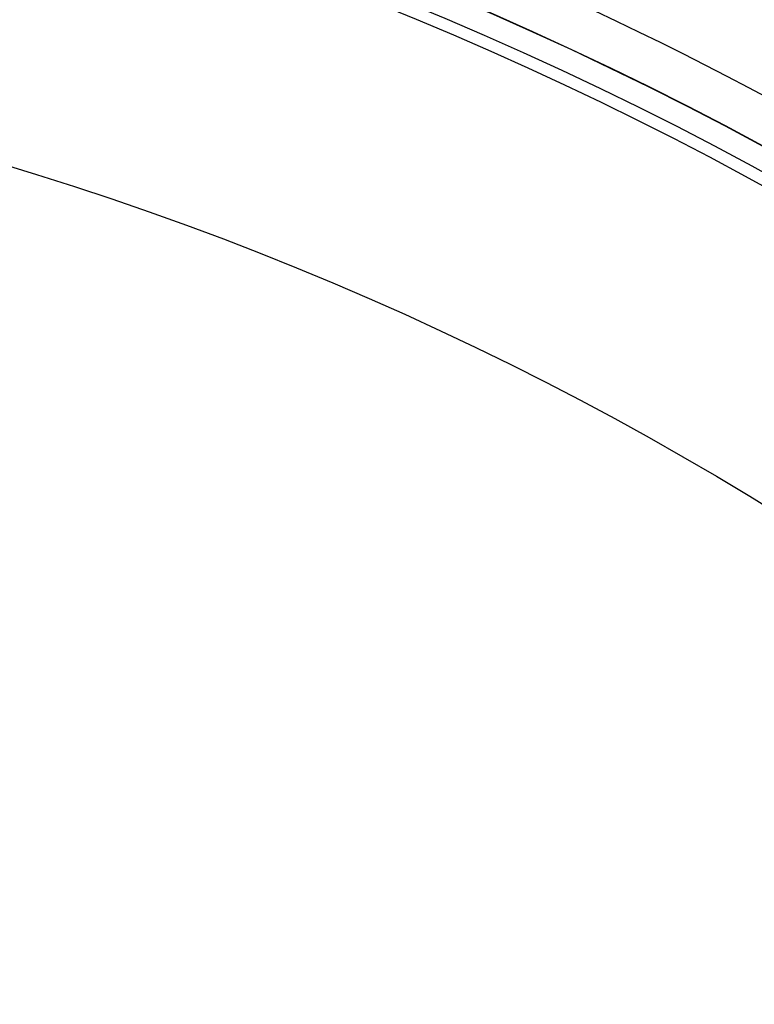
# Model space of a CAD drawing. Header units: millimetres. Extents: x 0 to 297, y 0 to 210.
# Tile 275 of 499: x 59.27 to 60.68, y 159.03 to 160.92. Entities that reach past the tile are written whole.
import ezdxf

# ---------------------------------------------------------------- set-up
doc = ezdxf.new("R2010")
doc.units = ezdxf.units.MM
doc.header["$LTSCALE"] = 16.335
doc.layers.get('0').update_dxf_attribs({"linetype": 'CONTINUOUS'})
doc.layers.add('AXES_REF', color=7, linetype='CONTINUOUS')

msp = doc.modelspace()

# ---------------------------------------------------------------- linework, layer by layer
at = {"color": 7, "linetype": 'Continuous'}
for radius in [6.7871, 6.7865, 6.743]:
    msp.add_circle((57.4637, 154.7115), radius, dxfattribs=at)
for radius, start, end in [(6.72, 278.27713, 261.72287), (6.874, 41.68607, 66.91731)]:
    msp.add_arc((57.4637, 154.7115), radius, start, end, dxfattribs=at)
at = {"layer": 'AXES_REF', "color": 9, "linetype": 'Continuous'}
msp.add_circle((57.4637, 154.7115), 6.1912, dxfattribs=at)

doc.saveas('drawing.dxf')
